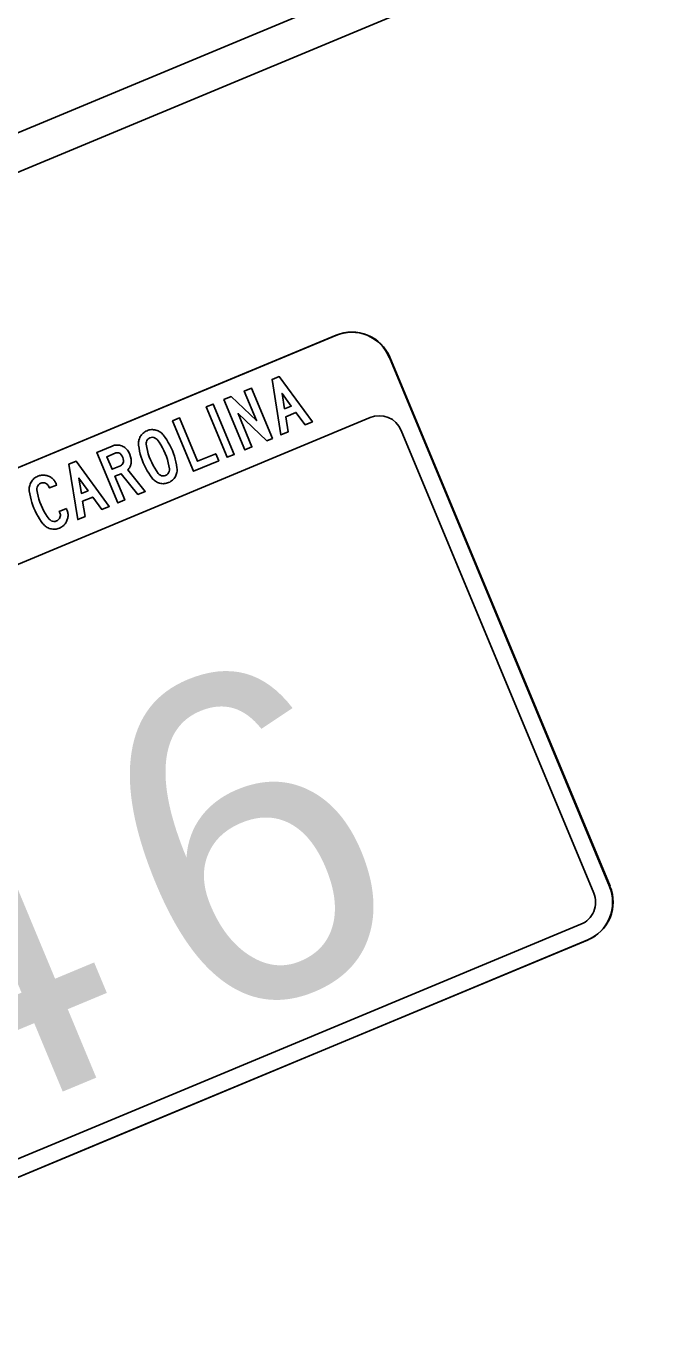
# Model space of a CAD drawing. Extents: x 1581789 to 1622364, y 1043167 to 1103486.
# Drawn here: x 1615566.46 to 1615578.24, y 1083077.37 to 1083101.22 of the extents above; entities that cross this region are included whole.
import ezdxf

# ---------------------------------------------------------------- set-up
doc = ezdxf.new("R2010")
doc.units = 0
doc.layers.add('RD_PD_PatLn2', color=7, linetype='Continuous')

msp = doc.modelspace()

# ---------------------------------------------------------------- linework, layer by layer
at = {"layer": 'RD_PD_PatLn2'}
for p, q in [((1615572.136, 1083095.553), (1615555.067, 1083088.446)), ((1615572.145, 1083095.556), (1615555.076, 1083088.449)), ((1615577.153, 1083085.455), (1615573.117, 1083095.149)), ((1615577.162, 1083085.459), (1615573.126, 1083095.152)), ((1615559.688, 1083077.371), (1615576.758, 1083084.478)), ((1615568.278, 1083080.947), (1615576.749, 1083084.474)), ((1615559.679, 1083077.367), (1615568.278, 1083080.947))]:
    msp.add_line(p, q, dxfattribs=at)
for points in [[(1615628.697, 1083124.518), (1615553.181, 1083093.076), (1615552.925, 1083093.692), (1615628.441, 1083125.134), (1615628.697, 1083124.518), (1615628.697, 1083124.518)], [(1615571.706, 1083093.97), (1615571.572, 1083093.914), (1615571.406, 1083094.141), (1615571.22, 1083094.063), (1615571.264, 1083093.786), (1615571.13, 1083093.73), (1615570.969, 1083094.745), (1615571.099, 1083094.799), (1615571.706, 1083093.97), (1615571.706, 1083093.97)], [(1615570.974, 1083093.665), (1615570.871, 1083093.622), (1615570.345, 1083094.119), (1615570.599, 1083093.509), (1615570.469, 1083093.454), (1615570.085, 1083094.376), (1615570.218, 1083094.432), (1615570.684, 1083093.992), (1615570.459, 1083094.532), (1615570.59, 1083094.587), (1615570.974, 1083093.665), (1615570.974, 1083093.665)], [(1615571.32, 1083094.258), (1615571.152, 1083094.488), (1615571.198, 1083094.207), (1615571.32, 1083094.258), (1615571.32, 1083094.258)], [(1615570.273, 1083093.373), (1615570.144, 1083093.319), (1615569.76, 1083094.241), (1615569.889, 1083094.295), (1615570.273, 1083093.373), (1615570.273, 1083093.373)], [(1615555.695, 1083086.936), (1615561.997, 1083089.563), (1615561.966, 1083089.602), (1615561.731, 1083089.562), (1615561.632, 1083089.654), (1615561.523, 1083089.653), (1615561.374, 1083089.7), (1615561.21, 1083089.928), (1615561.383, 1083090.51), (1615561.908, 1083090.989), (1615561.94, 1083091.092), (1615563.498, 1083091.675), (1615563.978, 1083091.403), (1615564.919, 1083091.775), (1615565.316, 1083091.601), (1615566.099, 1083091.271), (1615572.763, 1083094.046)], [(1615569.989, 1083093.254), (1615569.527, 1083093.062), (1615569.143, 1083093.984), (1615569.274, 1083094.039), (1615569.603, 1083093.247), (1615569.934, 1083093.385), (1615569.989, 1083093.254), (1615569.989, 1083093.254)], [(1615569.14, 1083093.442), (1615569.16, 1083093.391), (1615569.177, 1083093.339), (1615569.193, 1083093.286), (1615569.206, 1083093.233), (1615569.217, 1083093.179), (1615569.225, 1083093.125), (1615569.227, 1083093.104), (1615569.228, 1083093.083), (1615569.226, 1083093.062), (1615569.223, 1083093.042), (1615569.219, 1083093.022), (1615569.212, 1083093.002), (1615569.205, 1083092.983), (1615569.195, 1083092.964), (1615569.184, 1083092.946), (1615569.171, 1083092.929), (1615569.158, 1083092.914), (1615569.143, 1083092.899), (1615569.127, 1083092.886), (1615569.109, 1083092.875), (1615569.091, 1083092.864), (1615569.071, 1083092.855), (1615569.051, 1083092.848), (1615569.031, 1083092.842), (1615569.011, 1083092.838), (1615568.99, 1083092.836), (1615568.97, 1083092.835), (1615568.949, 1083092.837), (1615568.928, 1083092.84), (1615568.907, 1083092.845), (1615568.887, 1083092.851), (1615568.867, 1083092.859), (1615568.849, 1083092.868), (1615568.832, 1083092.879), (1615568.815, 1083092.891), (1615568.8, 1083092.904), (1615568.785, 1083092.919), (1615568.772, 1083092.935), (1615568.739, 1083092.979), (1615568.709, 1083093.025), (1615568.68, 1083093.072), (1615568.654, 1083093.12), (1615568.629, 1083093.169), (1615568.607, 1083093.22), (1615568.587, 1083093.272), (1615568.569, 1083093.324), (1615568.553, 1083093.377), (1615568.54, 1083093.43), (1615568.529, 1083093.484), (1615568.52, 1083093.539), (1615568.519, 1083093.56), (1615568.519, 1083093.58), (1615568.52, 1083093.6), (1615568.524, 1083093.621), (1615568.528, 1083093.64), (1615568.535, 1083093.659), (1615568.543, 1083093.679), (1615568.553, 1083093.697), (1615568.564, 1083093.715), (1615568.576, 1083093.732), (1615568.59, 1083093.748), (1615568.605, 1083093.762), (1615568.621, 1083093.774), (1615568.638, 1083093.786), (1615568.656, 1083093.796), (1615568.676, 1083093.805), (1615568.696, 1083093.813), (1615568.716, 1083093.819), (1615568.736, 1083093.823), (1615568.757, 1083093.825), (1615568.777, 1083093.826), (1615568.797, 1083093.824), (1615568.818, 1083093.821), (1615568.839, 1083093.817), (1615568.859, 1083093.811), (1615568.878, 1083093.803), (1615568.896, 1083093.794), (1615568.913, 1083093.784), (1615568.93, 1083093.772), (1615568.945, 1083093.759), (1615568.96, 1083093.744), (1615568.973, 1083093.728), (1615569.006, 1083093.684), (1615569.037, 1083093.638), (1615569.065, 1083093.592), (1615569.092, 1083093.543), (1615569.117, 1083093.493), (1615569.14, 1083093.442), (1615569.14, 1083093.442)], [(1615569.009, 1083093.388), (1615568.985, 1083093.442), (1615568.958, 1083093.495), (1615568.928, 1083093.546), (1615568.897, 1083093.595), (1615568.862, 1083093.642), (1615568.845, 1083093.659), (1615568.826, 1083093.672), (1615568.802, 1083093.681), (1615568.778, 1083093.685), (1615568.753, 1083093.683), (1615568.729, 1083093.676), (1615568.708, 1083093.664), (1615568.689, 1083093.648), (1615568.675, 1083093.628), (1615568.665, 1083093.605), (1615568.66, 1083093.582), (1615568.661, 1083093.557), (1615568.67, 1083093.499), (1615568.682, 1083093.442), (1615568.698, 1083093.385), (1615568.716, 1083093.329), (1615568.737, 1083093.274), (1615568.761, 1083093.221), (1615568.788, 1083093.169), (1615568.817, 1083093.118), (1615568.849, 1083093.069), (1615568.883, 1083093.022), (1615568.901, 1083093.004), (1615568.921, 1083092.99), (1615568.944, 1083092.981), (1615568.968, 1083092.977), (1615568.993, 1083092.979), (1615569.017, 1083092.986), (1615569.039, 1083092.997), (1615569.057, 1083093.014), (1615569.072, 1083093.034), (1615569.082, 1083093.056), (1615569.086, 1083093.08), (1615569.086, 1083093.105), (1615569.077, 1083093.163), (1615569.064, 1083093.22), (1615569.049, 1083093.277), (1615569.031, 1083093.333), (1615569.009, 1083093.388), (1615569.009, 1083093.388)], [(1615573.335, 1083093.812), (1615576.864, 1083085.335)], [(1615568.642, 1083092.694), (1615568.508, 1083092.638), (1615568.203, 1083093.018), (1615568.088, 1083092.97), (1615568.268, 1083092.538), (1615568.138, 1083092.484), (1615567.754, 1083093.406), (1615568.039, 1083093.525), (1615568.06, 1083093.532), (1615568.082, 1083093.538), (1615568.103, 1083093.541), (1615568.125, 1083093.543), (1615568.147, 1083093.542), (1615568.169, 1083093.539), (1615568.191, 1083093.534), (1615568.212, 1083093.527), (1615568.232, 1083093.518), (1615568.251, 1083093.508), (1615568.269, 1083093.496), (1615568.285, 1083093.482), (1615568.3, 1083093.467), (1615568.315, 1083093.45), (1615568.34, 1083093.412), (1615568.36, 1083093.371), (1615568.375, 1083093.327), (1615568.384, 1083093.282), (1615568.386, 1083093.266), (1615568.387, 1083093.251), (1615568.387, 1083093.236), (1615568.386, 1083093.222), (1615568.384, 1083093.207), (1615568.381, 1083093.193), (1615568.377, 1083093.18), (1615568.372, 1083093.166), (1615568.366, 1083093.153), (1615568.36, 1083093.14), (1615568.352, 1083093.127), (1615568.344, 1083093.115), (1615568.334, 1083093.103), (1615568.324, 1083093.091), (1615568.642, 1083092.694), (1615568.642, 1083092.694)], [(1615568.034, 1083093.099), (1615568.189, 1083093.164), (1615568.207, 1083093.174), (1615568.222, 1083093.187), (1615568.234, 1083093.204), (1615568.245, 1083093.233), (1615568.245, 1083093.263), (1615568.24, 1083093.29), (1615568.23, 1083093.316), (1615568.218, 1083093.342), (1615568.203, 1083093.365), (1615568.196, 1083093.373), (1615568.189, 1083093.38), (1615568.182, 1083093.386), (1615568.174, 1083093.392), (1615568.166, 1083093.396), (1615568.158, 1083093.399), (1615568.149, 1083093.402), (1615568.141, 1083093.403), (1615568.132, 1083093.403), (1615568.123, 1083093.402), (1615568.113, 1083093.4), (1615568.103, 1083093.398), (1615568.093, 1083093.394), (1615567.938, 1083093.33), (1615568.034, 1083093.099), (1615568.034, 1083093.099)], [(1615567.982, 1083092.419), (1615567.847, 1083092.363), (1615567.681, 1083092.59), (1615567.495, 1083092.513), (1615567.54, 1083092.235), (1615567.405, 1083092.179), (1615567.245, 1083093.194), (1615567.375, 1083093.248), (1615567.982, 1083092.419), (1615567.982, 1083092.419)], [(1615567.199, 1083092.38), (1615567.208, 1083092.357), (1615567.214, 1083092.341), (1615567.219, 1083092.325), (1615567.223, 1083092.308), (1615567.226, 1083092.292), (1615567.228, 1083092.276), (1615567.229, 1083092.259), (1615567.228, 1083092.243), (1615567.226, 1083092.226), (1615567.224, 1083092.21), (1615567.22, 1083092.194), (1615567.215, 1083092.178), (1615567.208, 1083092.161), (1615567.202, 1083092.145), (1615567.194, 1083092.13), (1615567.185, 1083092.116), (1615567.175, 1083092.102), (1615567.165, 1083092.089), (1615567.154, 1083092.077), (1615567.142, 1083092.066), (1615567.129, 1083092.056), (1615567.115, 1083092.046), (1615567.101, 1083092.037), (1615567.086, 1083092.029), (1615567.07, 1083092.022), (1615567.049, 1083092.014), (1615567.029, 1083092.009), (1615567.009, 1083092.005), (1615566.989, 1083092.002), (1615566.968, 1083092.002), (1615566.948, 1083092.003), (1615566.927, 1083092.006), (1615566.906, 1083092.011), (1615566.885, 1083092.017), (1615566.866, 1083092.025), (1615566.848, 1083092.034), (1615566.83, 1083092.045), (1615566.813, 1083092.057), (1615566.798, 1083092.07), (1615566.783, 1083092.085), (1615566.769, 1083092.101), (1615566.737, 1083092.145), (1615566.706, 1083092.19), (1615566.678, 1083092.237), (1615566.651, 1083092.286), (1615566.627, 1083092.335), (1615566.604, 1083092.386), (1615566.584, 1083092.437), (1615566.566, 1083092.488), (1615566.551, 1083092.54), (1615566.538, 1083092.593), (1615566.527, 1083092.647), (1615566.518, 1083092.702), (1615566.516, 1083092.723), (1615566.516, 1083092.744), (1615566.518, 1083092.764), (1615566.521, 1083092.784), (1615566.526, 1083092.805), (1615566.532, 1083092.824), (1615566.54, 1083092.843), (1615566.55, 1083092.862), (1615566.562, 1083092.881), (1615566.574, 1083092.898), (1615566.588, 1083092.913), (1615566.603, 1083092.928), (1615566.619, 1083092.941), (1615566.636, 1083092.953), (1615566.654, 1083092.963), (1615566.674, 1083092.972), (1615566.691, 1083092.978), (1615566.707, 1083092.983), (1615566.723, 1083092.988), (1615566.74, 1083092.99), (1615566.756, 1083092.992), (1615566.773, 1083092.993), (1615566.789, 1083092.992), (1615566.805, 1083092.99), (1615566.822, 1083092.988), (1615566.838, 1083092.984), (1615566.854, 1083092.979), (1615566.871, 1083092.972), (1615566.887, 1083092.965), (1615566.902, 1083092.958), (1615566.916, 1083092.949), (1615566.93, 1083092.939), (1615566.943, 1083092.929), (1615566.955, 1083092.918), (1615566.966, 1083092.906), (1615566.976, 1083092.893), (1615566.986, 1083092.879), (1615566.995, 1083092.865), (1615567.003, 1083092.85), (1615567.01, 1083092.834), (1615567.019, 1083092.811), (1615566.889, 1083092.757), (1615566.879, 1083092.78), (1615566.871, 1083092.797), (1615566.86, 1083092.811), (1615566.848, 1083092.824)], [(1615567.595, 1083092.707), (1615567.427, 1083092.937), (1615567.473, 1083092.656), (1615567.595, 1083092.707), (1615567.595, 1083092.707)], [(1615566.848, 1083092.824), (1615566.833, 1083092.834), (1615566.816, 1083092.843), (1615566.798, 1083092.848), (1615566.781, 1083092.852), (1615566.763, 1083092.851), (1615566.745, 1083092.849), (1615566.728, 1083092.843), (1615566.706, 1083092.831), (1615566.687, 1083092.814), (1615566.672, 1083092.794), (1615566.663, 1083092.771), (1615566.658, 1083092.746), (1615566.659, 1083092.721), (1615566.668, 1083092.664), (1615566.68, 1083092.607), (1615566.695, 1083092.551), (1615566.713, 1083092.495), (1615566.734, 1083092.44), (1615566.759, 1083092.386), (1615566.785, 1083092.334), (1615566.815, 1083092.284), (1615566.846, 1083092.235), (1615566.881, 1083092.188), (1615566.898, 1083092.17), (1615566.918, 1083092.157), (1615566.942, 1083092.147), (1615566.967, 1083092.144), (1615566.991, 1083092.145), (1615567.015, 1083092.152), (1615567.032, 1083092.161), (1615567.047, 1083092.171), (1615567.059, 1083092.184), (1615567.069, 1083092.198), (1615567.078, 1083092.215), (1615567.084, 1083092.232), (1615567.087, 1083092.25), (1615567.087, 1083092.268), (1615567.083, 1083092.285), (1615567.078, 1083092.303), (1615567.068, 1083092.326), (1615567.199, 1083092.38), (1615567.199, 1083092.38)], [(1615576.629, 1083084.763), (1615568.158, 1083081.236), (1615559.559, 1083077.656)]]:
    msp.add_lwpolyline(points, dxfattribs=at)
for centre, radius, start, end in [((1615572.424, 1083094.86), 0.75, 22.6049, 112.6051), ((1615572.433, 1083094.864), 0.75, 22.6049, 112.6051), ((1615572.932, 1083093.643), 0.437, 22.7032, 112.7031), ((1615576.46, 1083085.167), 0.438, 292.605, 22.6052), ((1615576.46, 1083085.167), 0.75, 292.605, 22.6052), ((1615576.469, 1083085.17), 0.75, 292.605, 22.6052)]:
    msp.add_arc(centre, radius, start, end, dxfattribs=at)

# ---------------------------------------------------------------- texts
for s, p in [('6', (1615569.562, 1083082.71)), ('4', (1615564.559, 1083080.627))]:
    msp.add_text(s, height=6, rotation=22.6049, dxfattribs=at).set_placement(p)

doc.saveas('drawing.dxf')
